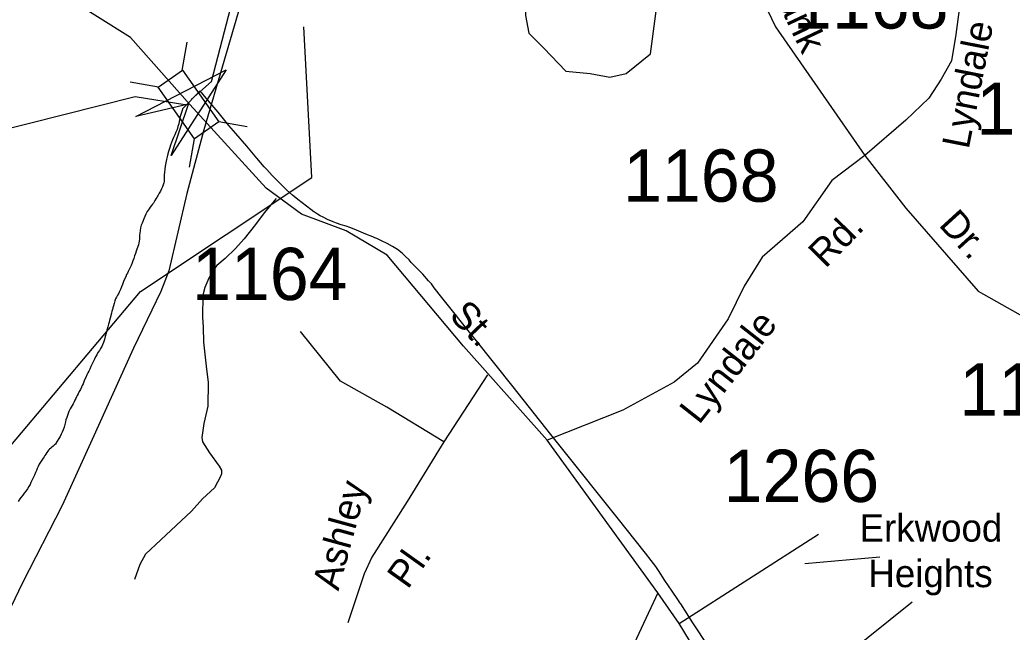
# Model space of a CAD drawing. Extents: x 884530 to 1028605, y 526725 to 653634.
# Drawn here: x 966651 to 969024, y 579932 to 581398 of the extents above; entities that cross this region are included whole.
import ezdxf

# ---------------------------------------------------------------- set-up
doc = ezdxf.new("R2010")
doc.units = 0
for name, color, linetype in [('Exist Boundary Political City Limit New', 7, 'Continuous'), ('Exist Hydrographic Creek Single Shore', 7, 'Continuous'), ('Exist Hydrographic Pond Under 1500 Sq Ft', 7, 'Continuous'), ('Exist Road Non-System Type 51', 7, 'Continuous'), ('Exist Road Non-System Type 51 Label', 7, 'Continuous'), ('Exist Road Secondary Structure Standard Bridge Attributed CELL', 7, 'Continuous'), ('Exist Road Secondary Structure Standard Bridge CELL', 7, 'Continuous'), ('Exist Road Secondary Type 51 Attributed', 7, 'Continuous'), ('Exist Road Secondary Type 51 Label', 7, 'Continuous'), ('Exist Road Secondary Type 51 Number Label', 7, 'Continuous'), ('Exist Utilities Electrical Transmission Line', 7, 'Continuous'), ('Map Preparation Boundary City Limit Buffer Line', 7, 'Continuous')]:
    doc.layers.add(name, color=color, linetype=linetype)

msp = doc.modelspace()

# ---------------------------------------------------------------- linework, layer by layer
at = {"layer": 'Exist Boundary Political City Limit New'}
for points in [[(967541.9, 580855.4), (967529.1, 580862.6), (967515.9, 580869.1), (967504.9, 580874.1), (967500, 580876.2), (967495.4, 580878.1), (967478.4, 580885), (967450.5, 580896.9), (967440.4, 580900.8), (967430.9, 580904), (967419.6, 580907), (967408.1, 580910.9), (967400.2, 580914.2), (967386.9, 580920.2), (967376.5, 580925.1), (967368.9, 580928.9), (967362.6, 580932.6), (967355.7, 580937), (967353.8, 580938.4), (967346.5, 580943.6), (967336.2, 580951.4), (967315.7, 580967.6), (967302.7, 580978.2), (967289.7, 580990.2), (967281.6, 580998.1), (967254.6, 581025.2), (967241.3, 581039.1), (967234.8, 581046.2), (967226.3, 581056.1), (967217.3, 581066.8), (967193.3, 581095.6), (967167.1, 581125.7), (967150.8, 581144.8), (967124.7, 581176.4), (967096.3, 581210.1), (967082.4, 581227.4), (967040, 581184.4), (967038.6, 581180.4), (967037.2, 581176.2), (967035.8, 581171.2), (967034.3, 581166.1), (967033.2, 581161.6), (967032.7, 581158.4), (967032, 581154.2), (967030.6, 581148.6), (967028.8, 581142.1), (967026.7, 581135.5), (967024.1, 581128.6), (967021.3, 581122.4), (967018.6, 581116.4), (967015.8, 581110.1), (967013.4, 581104.1), (967011.1, 581097.8), (967009.1, 581092), (967007.5, 581087.5), (967006.1, 581082.8), (967004.6, 581076.8), (967003, 581069.9), (967001.5, 581063), (966999.9, 581055.1), (966998.4, 581047.6), (966997.3, 581040.1), (966996.5, 581032.4), (966996.1, 581026.6), (966995.8, 581020.7), (966995.7, 581015.2), (966995.6, 581010.9), (966995.1, 581007.2), (966993.8, 581002.8), (966991.8, 580997.9), (966989.7, 580993.1), (966987, 580987.6), (966984.3, 580982.7), (966981.5, 580977.8), (966978.5, 580972.8), (966976.2, 580968.9), (966973.8, 580965.1), (966971.7, 580961.7), (966970, 580959.2), (966968.1, 580956.7), (966965.5, 580953.3), (966962.6, 580949.5), (966959.7, 580945.5), (966957.4, 580942.1), (966955.4, 580938.9), (966953.7, 580935.8), (966952.1, 580932.7), (966949.8, 580927.2), (966947.4, 580921.2), (966945.1, 580915.4), (966943, 580910.8), (966941.1, 580906.1), (966939.6, 580900.2), (966938.3, 580893.8), (966937.5, 580887.3), (966937.2, 580882.4), (966937.1, 580877.6), (966936.9, 580872.9), (966936.3, 580868), (966935.4, 580863.7)], [(966935.4, 580863.7), (966934.2, 580859.3), (966933.1, 580855.4), (966932.1, 580852.6), (966930.9, 580849), (966929.1, 580844.1), (966927.2, 580838.6), (966925.2, 580832.9), (966923.2, 580826.9), (966921.2, 580821.3), (966919.1, 580815.8), (966916.8, 580810.1), (966914.5, 580804.9), (966912.1, 580799.8), (966909.8, 580795.1), (966908.1, 580791.8), (966906.2, 580787.9), (966903.9, 580782.8), (966901.4, 580776.9), (966898.9, 580771.1), (966896.3, 580764.6), (966893.9, 580758.6), (966891.3, 580752.6), (966888.2, 580746.1), (966886.4, 580742.3), (966884.4, 580738.7), (966882.7, 580735.6), (966881.7, 580734), (966879.6, 580730), (966877.8, 580725), (966876.1, 580719.1), (966874.4, 580713.2), (966873.2, 580708.7), (966872.1, 580704.4), (966871.1, 580700.3), (966869.9, 580696), (966866.9, 580683.8), (966865.4, 580678.2), (966864.4, 580674.2), (966863.1, 580669.4), (966861.3, 580662.9), (966859.1, 580655.4), (966856.9, 580647.5), (966854.8, 580639.6), (966852.8, 580632.3), (966850.8, 580625.7), (966848.7, 580620), (966846.7, 580615.8), (966844, 580611.2), (966840.9, 580606.4), (966837.6, 580601.4), (966834.7, 580596.2), (966831.9, 580591.1), (966829.2, 580585.9), (966826.9, 580581.2), (966823.8, 580574.6), (966820.8, 580568.1), (966817.9, 580561.9), (966815.6, 580557.2), (966813.5, 580553.2), (966810.9, 580548), (966808.2, 580542.1), (966805.6, 580536.1), (966803.6, 580531.4), (966801.8, 580526.8), (966800.1, 580522.5), (966798.2, 580518.4), (966795.7, 580513.2), (966792.7, 580507.9), (966789.8, 580502.7), (966787.5, 580498.4), (966786, 580495.3), (966784.3, 580491.7), (966782.4, 580487.8), (966780.5, 580483.7), (966778.2, 580479.1), (966775.8, 580474.9), (966773.6, 580470.8), (966771.4, 580466.9), (966768.2, 580460.4), (966765.2, 580453.2), (966762.7, 580446.1), (966761, 580440.3), (966759.8, 580435.3), (966758.2, 580429.2), (966756.4, 580422.6), (966754.4, 580416.2), (966752.2, 580410.8), (966749.9, 580405.8), (966747.2, 580400.8), (966744.2, 580395.8), (966740.3, 580389.6), (966738.6, 580386.8), (966737.3, 580384.6), (966735.8, 580382.6), (966733.4, 580380.3), (966730.4, 580377.8), (966727.4, 580375.3), (966724.6, 580372.9), (966721.9, 580370.6)], [(967572.8, 580831.8), (967565, 580839.3), (967554, 580847.7), (967541.9, 580855.4)], [(968335.2, 579840.2), (968274.6, 579933.2), (968260.8, 579954.8), (968231.9, 580000), (968230.6, 580001.9), (968224.8, 580010.8), (968211.1, 580030.5), (968193.8, 580056.2), (968178.6, 580079.9), (968171.8, 580089.4), (968160.8, 580104.1), (968147.5, 580121.3), (968079.7, 580206.4), (967946.3, 580373.6), (967921.2, 580405.2), (967830.6, 580519.2), (967739.6, 580633.8), (967736.2, 580638.1), (967660.1, 580732.9), (967642, 580756.6), (967635.2, 580765.6), (967628.5, 580773.4), (967614.4, 580788.9), (967592.1, 580811.6), (967586.8, 580817.3), (967581.6, 580823.2), (967572.8, 580831.8)], [(966721.9, 580370.6), (966719.6, 580368.2), (966717.4, 580365.8), (966715.1, 580362.3), (966712.7, 580358.4), (966710.6, 580354.8), (966708.8, 580352), (966706.4, 580348.6), (966703.3, 580344.2), (966700.1, 580339.4), (966697, 580334.2), (966694.4, 580329), (966692.2, 580323.9), (966690.3, 580318.9), (966688.4, 580314.1), (966685.7, 580308), (966682.6, 580301.4), (966679.6, 580295.3), (966677.3, 580290.4), (966675.2, 580286.1), (966672.2, 580281), (966668.7, 580275.4), (966664.9, 580269.9), (966661.2, 580264.9), (966657.6, 580260.1), (966654.1, 580255.6), (966650.8, 580251.2), (966646.8, 580245.3)]]:
    msp.add_lwpolyline(points, dxfattribs=at)
at = {"layer": 'Exist Hydrographic Creek Single Shore'}
for points in [[(967060.5, 581206.6), (967109.4, 581250.4), (967303.4, 581999.2), (967408.7, 582293.2), (967525.1, 582637.7), (967548.3, 582730.3)], [(967045.6, 581194.1), (966926.4, 581213.5), (966499.5, 581105.4), (966377.6, 581060.9), (966318.7, 581043.6), (966257.7, 581043.6), (965930.6, 581112.9), (965337.8, 581293.2), (964604.5, 581634.4), (964370.1, 581609.6), (964132.5, 581493), (963856.1, 581392.8)], [(966332.9, 578813.4), (966356.8, 579505.4), (966629, 580379.4), (966939.1, 580747.6), (967349, 581020.2), (967329.8, 581380.9)]]:
    msp.add_lwpolyline(points, dxfattribs=at)
at = {"layer": 'Exist Hydrographic Pond Under 1500 Sq Ft'}
msp.add_lwpolyline([(967882.1, 581585), (967854.4, 581535.1), (967860, 581407.6), (967868.3, 581366), (967904.3, 581329.9), (967957, 581274.5), (968015.2, 581268.9), (968062.3, 581260.6), (968101.1, 581268.9), (968159.3, 581316.1), (968181.5, 581485.2), (968037.4, 581623.9), (968004.1, 581629.4)], close=True, dxfattribs=at)
at = {"layer": 'Exist Road Non-System Type 51'}
for p, q in [((967769.6, 580547.9), (967665, 580388.1)), ((968389.8, 579689.4), (968785.2, 580004.6))]:
    msp.add_line(p, q, dxfattribs=at)
for points in [[(967263.8, 580970), (967235.5, 580935.9), (967214.6, 580907.5), (967187, 580873.4), (967166.9, 580850.2), (967142.1, 580826.2), (967122.1, 580810.1), (967117.3, 580803), (967102.4, 580779.7), (967092.8, 580757.2), (967088.8, 580738.8), (967087.7, 580685.9), (967089.4, 580661.9), (967090.4, 580626.6), (967096.5, 580568.6), (967100.8, 580530.1), (967100.2, 580473.2), (967091, 580432), (967086.4, 580398.3), (967087.7, 580388.2), (967104.5, 580361.7), (967127.7, 580329.5), (967132.9, 580320.1), (967133.3, 580310.9), (967130.9, 580304.9), (967116.1, 580277.6), (967088, 580251.6), (967061.6, 580221.7), (966951.2, 580119.3), (966937.9, 580094.2), (966925, 580058.8)], [(967665, 580388.1), (967528.2, 580470.6), (967417.9, 580532.8), (967321.9, 580651.8)], [(967665, 580388.1), (967577, 580245.2), (967492.7, 580112), (967474.4, 580071.7), (967435.2, 579954.4)]]:
    msp.add_lwpolyline(points, dxfattribs=at)
at = {"layer": 'Exist Road Secondary Structure Standard Bridge Attributed CELL'}
msp.add_lwpolyline([(966927.8, 581166.5), (967144.6, 581278.1), (967012.7, 581073), (967054.3, 581196.1)], close=True, dxfattribs=at)
at = {"layer": 'Exist Road Secondary Structure Standard Bridge CELL'}
for p, q in [((967038.7, 581276.4), (967050.7, 581344.3)), ((966982.2, 581236.8), (966914.3, 581248.8)), ((967194.4, 581141.3), (967126.4, 581153.3)), ((967056.6, 581044.9), (967068.6, 581112.8))]:
    msp.add_line(p, q, dxfattribs=at)
msp.add_lwpolyline([(967068.6, 581112.8), (966981.9, 581236.6), (967039.8, 581277.1), (967126.4, 581153.3)], close=True, dxfattribs=at)
at = {"layer": 'Exist Road Secondary Type 51 Attributed'}
for points in [[(968943.3, 581803.5), (968805.3, 581812.4), (968703, 581834.7), (968622.9, 581843.6), (968547.2, 581821.3), (968471.6, 581785.7), (968409.3, 581776.8), (968266.9, 581856.9), (968289.2, 581750), (968364.8, 581576.4), (968458.2, 581380.5), (968671.8, 581073.2)], [(968943.3, 581803.5), (968952.2, 581705.5), (968934.4, 581598.7), (968903.2, 581464.9), (968889.9, 581362.7), (968878.9, 581299.7), (968854.3, 581255.8), (968825.2, 581210.5), (968769.7, 581157.8), (968671.8, 581073.2)], [(967057.5, 581195.3), (966915.1, 581355.6), (966678.4, 581504.1), (966509.1, 581552.9)], [(967911.7, 580391.6), (967711.6, 580616.5), (967529.2, 580834.6), (967431.3, 580892.5), (967324.5, 580932.6), (967239.9, 580994.9), (967057.5, 581195.3)], [(968671.8, 581073.2), (968592.9, 581013.5), (968523.9, 580914.6), (968426.2, 580829.5), (968383.7, 580760.5), (968344.7, 580682.5), (968271.8, 580576.1), (968215.6, 580530.5), (968093, 580463.6), (967911.7, 580391.6)], [(968671.8, 581073.2), (968770, 580947), (968943.3, 580748.2), (969125.7, 580645.8), (969361.5, 580521.1)], [(968177.1, 580026.7), (967911.7, 580391.6)], [(968227.8, 579953), (968561.5, 580166.7)], [(968177.1, 580026.7), (968102.6, 579867.6), (968047.9, 579769.3), (968011.5, 579720.7), (967955.3, 579662.9), (967884.4, 579603.1), (967793.7, 579535.2), (967692.5, 579478.4), (967543.6, 579406.5)], [(968227.8, 579953), (968177.1, 580026.7)], [(968454.7, 579579), (968227.8, 579953)]]:
    msp.add_lwpolyline(points, dxfattribs=at)
at = {"layer": 'Exist Road Secondary Type 51 Label'}
msp.add_lwpolyline([(968707.8, 580112.1), (968528.5, 580095.8)], dxfattribs=at)
at = {"layer": 'Exist Utilities Electrical Transmission Line'}
msp.add_lwpolyline([(968829, 584450.6), (968636.2, 584145), (968384.8, 583759.6), (968215.3, 583487.3), (968011.9, 583164.1), (967806.5, 582834.9), (967615.9, 582533.3), (967388.8, 582162.9), (967316.1, 581909.1), (967206.9, 581532.8), (967091.1, 581134.4), (967049.8, 580981.8), (967007.4, 580797.2), (966987.7, 580747.8), (966922.9, 580611.8), (966823.3, 580393.2), (966751.9, 580235.6), (966657.3, 580050.8), (966562.6, 579855.9)], dxfattribs=at)
at = {"layer": 'Map Preparation Boundary City Limit Buffer Line'}
for points in [[(967541.9, 580855.4), (967529.1, 580862.6), (967515.9, 580869.1), (967504.9, 580874.1), (967500, 580876.2), (967495.4, 580878.1), (967478.4, 580885), (967450.5, 580896.9), (967440.4, 580900.8), (967430.9, 580904), (967419.6, 580907), (967408.1, 580910.9), (967400.2, 580914.2), (967386.9, 580920.2), (967376.5, 580925.1), (967368.9, 580928.9), (967362.6, 580932.6), (967355.7, 580937), (967353.8, 580938.4), (967346.5, 580943.6), (967336.2, 580951.4), (967315.7, 580967.6), (967302.7, 580978.2), (967289.7, 580990.2), (967281.6, 580998.1), (967254.6, 581025.2), (967241.3, 581039.1), (967234.8, 581046.2), (967226.3, 581056.1), (967217.3, 581066.8), (967193.3, 581095.6), (967167.1, 581125.7), (967150.8, 581144.8), (967124.7, 581176.4), (967096.3, 581210.1), (967082.4, 581227.4), (967040, 581184.4), (967038.6, 581180.4), (967037.2, 581176.2), (967035.8, 581171.2), (967034.3, 581166.1), (967033.2, 581161.6), (967032.7, 581158.4), (967032, 581154.2), (967030.6, 581148.6), (967028.8, 581142.1), (967026.7, 581135.5), (967024.1, 581128.6), (967021.3, 581122.4), (967018.6, 581116.4), (967015.8, 581110.1), (967013.4, 581104.1), (967011.1, 581097.8), (967009.1, 581092), (967007.5, 581087.5), (967006.1, 581082.8), (967004.6, 581076.8), (967003, 581069.9), (967001.5, 581063), (966999.9, 581055.1), (966998.4, 581047.6), (966997.3, 581040.1), (966996.5, 581032.4), (966996.1, 581026.6), (966995.8, 581020.7), (966995.7, 581015.2), (966995.6, 581010.9), (966995.1, 581007.2), (966993.8, 581002.8), (966991.8, 580997.9), (966989.7, 580993.1), (966987, 580987.6), (966984.3, 580982.7), (966981.5, 580977.8), (966978.5, 580972.8), (966976.2, 580968.9), (966973.8, 580965.1), (966971.7, 580961.7), (966970, 580959.2), (966968.1, 580956.7), (966965.5, 580953.3), (966962.6, 580949.5), (966959.7, 580945.5), (966957.4, 580942.1), (966955.4, 580938.9), (966953.7, 580935.8), (966952.1, 580932.7), (966949.8, 580927.2), (966947.4, 580921.2), (966945.1, 580915.4), (966943, 580910.8), (966941.1, 580906.1), (966939.6, 580900.2), (966938.3, 580893.8), (966937.5, 580887.3), (966937.2, 580882.4), (966937.1, 580877.6), (966936.9, 580872.9), (966936.3, 580868), (966935.4, 580863.7)], [(966935.4, 580863.7), (966934.2, 580859.3), (966933.1, 580855.4), (966932.1, 580852.6), (966930.9, 580849), (966929.1, 580844.1), (966927.2, 580838.6), (966925.2, 580832.9), (966923.2, 580826.9), (966921.2, 580821.3), (966919.1, 580815.8), (966916.8, 580810.1), (966914.5, 580804.9), (966912.1, 580799.8), (966909.8, 580795.1), (966908.1, 580791.8), (966906.2, 580787.9), (966903.9, 580782.8), (966901.4, 580776.9), (966898.9, 580771.1), (966896.3, 580764.6), (966893.9, 580758.6), (966891.3, 580752.6), (966888.2, 580746.1), (966886.4, 580742.3), (966884.4, 580738.7), (966882.7, 580735.6), (966881.7, 580734), (966879.6, 580730), (966877.8, 580725), (966876.1, 580719.1), (966874.4, 580713.2), (966873.2, 580708.7), (966872.1, 580704.4), (966871.1, 580700.3), (966869.9, 580696), (966866.9, 580683.8), (966865.4, 580678.2), (966864.4, 580674.2), (966863.1, 580669.4), (966861.3, 580662.9), (966859.1, 580655.4), (966856.9, 580647.5), (966854.8, 580639.6), (966852.8, 580632.3), (966850.8, 580625.7), (966848.7, 580620), (966846.7, 580615.8), (966844, 580611.2), (966840.9, 580606.4), (966837.6, 580601.4), (966834.7, 580596.2), (966831.9, 580591.1), (966829.2, 580585.9), (966826.9, 580581.2), (966823.8, 580574.6), (966820.8, 580568.1), (966817.9, 580561.9), (966815.6, 580557.2), (966813.5, 580553.2), (966810.9, 580548), (966808.2, 580542.1), (966805.6, 580536.1), (966803.6, 580531.4), (966801.8, 580526.8), (966800.1, 580522.5), (966798.2, 580518.4), (966795.7, 580513.2), (966792.7, 580507.9), (966789.8, 580502.7), (966787.5, 580498.4), (966786, 580495.3), (966784.3, 580491.7), (966782.4, 580487.8), (966780.5, 580483.7), (966778.2, 580479.1), (966775.8, 580474.9), (966773.6, 580470.8), (966771.4, 580466.9), (966768.2, 580460.4), (966765.2, 580453.2), (966762.7, 580446.1), (966761, 580440.3), (966759.8, 580435.3), (966758.2, 580429.2), (966756.4, 580422.6), (966754.4, 580416.2), (966752.2, 580410.8), (966749.9, 580405.8), (966747.2, 580400.8), (966744.2, 580395.8), (966740.3, 580389.6), (966738.6, 580386.8), (966737.3, 580384.6), (966735.8, 580382.6), (966733.4, 580380.3), (966730.4, 580377.8), (966727.4, 580375.3), (966724.6, 580372.9), (966721.9, 580370.6)], [(967572.8, 580831.8), (967565, 580839.3), (967554, 580847.7), (967541.9, 580855.4)], [(968335.2, 579840.2), (968274.6, 579933.2), (968260.8, 579954.8), (968231.9, 580000), (968230.6, 580001.9), (968224.8, 580010.8), (968211.1, 580030.5), (968193.8, 580056.2), (968178.6, 580079.9), (968171.8, 580089.4), (968160.8, 580104.1), (968147.5, 580121.3), (968079.7, 580206.4), (967946.3, 580373.6), (967921.2, 580405.2), (967830.6, 580519.2), (967739.6, 580633.8), (967736.2, 580638.1), (967660.1, 580732.9), (967642, 580756.6), (967635.2, 580765.6), (967628.5, 580773.4), (967614.4, 580788.9), (967592.1, 580811.6), (967586.8, 580817.3), (967581.6, 580823.2), (967572.8, 580831.8)], [(966721.9, 580370.6), (966719.6, 580368.2), (966717.4, 580365.8), (966715.1, 580362.3), (966712.7, 580358.4), (966710.6, 580354.8), (966708.8, 580352), (966706.4, 580348.6), (966703.3, 580344.2), (966700.1, 580339.4), (966697, 580334.2), (966694.4, 580329), (966692.2, 580323.9), (966690.3, 580318.9), (966688.4, 580314.1), (966685.7, 580308), (966682.6, 580301.4), (966679.6, 580295.3), (966677.3, 580290.4), (966675.2, 580286.1), (966672.2, 580281), (966668.7, 580275.4), (966664.9, 580269.9), (966661.2, 580264.9), (966657.6, 580260.1), (966654.1, 580255.6), (966650.8, 580251.2), (966646.8, 580245.3)]]:
    msp.add_lwpolyline(points, dxfattribs=at)

# ---------------------------------------------------------------- texts
at = {"layer": 'Exist Road Non-System Type 51 Label'}
for s, rotation, p in [('Ashley', 74.7263, (967412.7, 580029.6)), ('Pl.', 54.5185, (967578.5, 580033))]:
    msp.add_text(s, height=65.62, rotation=rotation, dxfattribs=at).set_placement(p)
at = {"layer": 'Exist Road Secondary Type 51 Label'}
for s, rotation, p in [('Maybank', 295.346, (968370.3, 581634.6)), ('Lyndale', 78.8649, (968920.4, 581086.3)), ('Dr.', 312.3912, (968846.7, 580905.9)), ('Rd.', 45.5368, (968577.8, 580801.3)), ('St.', 313.6841, (967675.3, 580687.8)), ('Lyndale', 51.8002, (968275.4, 580427.2))]:
    msp.add_text(s, height=65.62, rotation=rotation, dxfattribs=at).set_placement(p)
for s, p in [('Erkwood', (968659.4, 580149.1)), ('Heights', (968680.4, 580040.1))]:
    msp.add_text(s, height=65.62, dxfattribs=at).set_placement(p)
at = {"layer": 'Exist Road Secondary Type 51 Number Label'}
for s, p in [('1168', (968500.2, 581376.7)), ('1169', (968938.9, 581122.6)), ('1168', (968093.8, 580962.4)), ('1164', (967062.7, 580727.1)), ('1167', (968898.1, 580450.6)), ('1266', (968334.4, 580244))]:
    msp.add_text(s, height=125, dxfattribs=at).set_placement(p)

doc.saveas('drawing.dxf')
